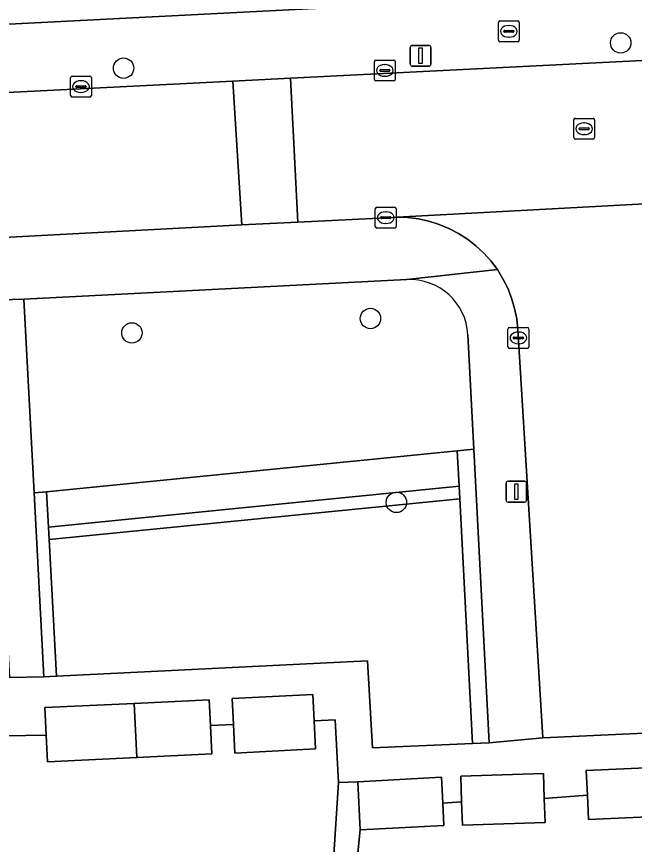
# Model space of a CAD drawing. Extents: x 161084 to 161928, y 385354 to 386522.
# Drawn here: x 161663.73 to 161693.33, y 385828.73 to 385868.42 of the extents above; entities that cross this region are included whole.
import ezdxf

# ---------------------------------------------------------------- set-up
doc = ezdxf.new("R2010")
doc.units = 0
for name, color, linetype in [('IMGEO_Boom', 7, 'Continuous'), ('IMGEO_Brandkraan', 7, 'Continuous'), ('IMGEO_Erf', 7, 'Continuous'), ('IMGEO_Grasland_overig', 7, 'Continuous'), ('IMGEO_Groenvoorziening', 7, 'Continuous'), ('IMGEO_Kolk', 7, 'Continuous'), ('IMGEO_Lichtmast', 7, 'Continuous'), ('IMGEO_Pand', 7, 'Continuous'), ('IMGEO_Rijbaan_lokaal_open', 7, 'Continuous'), ('IMGEO_Rioolput', 7, 'Continuous'), ('IMGEO_Voetpad_open', 7, 'Continuous')]:
    doc.layers.add(name, color=color, linetype=linetype)

msp = doc.modelspace()

# ---------------------------------------------------------------- linework, layer by layer
at = {"layer": 'IMGEO_Boom'}
for centre in [(161692.675, 385867.156), (161668.855, 385865.944), (161680.684, 385853.944), (161669.254, 385853.254), (161681.928, 385845.129)]:
    msp.add_circle(centre, 0.489, dxfattribs=at)
at = {"layer": 'IMGEO_Brandkraan'}
for p, q in [((161686.889, 385868.211), (161687.741, 385868.211)), ((161686.814, 385867.285), (161686.814, 385868.137)), ((161687.116, 385867.754), (161687.514, 385867.754)), ((161687.302, 385867.991), (161687.327, 385867.991)), ((161687.815, 385868.137), (161687.815, 385867.285)), ((161687.073, 385867.705), (161687.073, 385867.717)), ((161687.511, 385867.668), (161687.113, 385867.668)), ((161687.325, 385867.431), (161687.3, 385867.431)), ((161687.557, 385867.717), (161687.557, 385867.705)), ((161687.741, 385867.211), (161686.889, 385867.211))]:
    msp.add_line(p, q, dxfattribs=at)
for points in [[(161686.889, 385868.211), (161687.741, 385868.211)], [(161686.814, 385867.285), (161686.814, 385868.137)], [(161687.815, 385868.137), (161687.815, 385867.285)], [(161687.741, 385867.211), (161686.889, 385867.211)]]:
    msp.add_lwpolyline(points, dxfattribs=at)
for centre, radius, start, end in [((161686.891, 385868.135), 0.0765, 91.552, 178.448), ((161686.891, 385868.135), 0.0765, 91.552, 178.448), ((161687.739, 385868.135), 0.0765, 1.552, 88.448), ((161687.739, 385868.135), 0.0765, 1.552, 88.448), ((161687.113, 385867.714), 0.0403, 85.8775, 175.7526), ((161687.518, 385867.716), 0.0386, 1.7309, 96.639), ((161687.11, 385867.704), 0.0366, 178.938, 274.7102), ((161687.514, 385867.711), 0.043, 264.8664, 352.4533), ((161686.891, 385867.287), 0.0765, 181.552, 268.448), ((161686.891, 385867.287), 0.0765, 181.552, 268.448), ((161687.739, 385867.287), 0.0765, 271.552, 358.448), ((161687.739, 385867.287), 0.0765, 271.552, 358.448)]:
    msp.add_arc(centre, radius, start, end, dxfattribs=at)
for centre, major_axis, ratio, start_param, end_param in [((161687.301, 385867.711), (-0.387, 0.002), 0.722429, 4.712389, 7.853982), ((161687.326, 385867.711), (-0.39, 0.002), 0.717154, 1.570796, 4.712389)]:
    msp.add_ellipse(centre, major_axis=major_axis, ratio=ratio, start_param=start_param, end_param=end_param, dxfattribs=at)
at = {"layer": 'IMGEO_Erf'}
for points in [[(161659.043, 385872.133), (161659.281, 385867.839), (161733.907, 385871.68)], [(161678.627, 385823.527), (161679.159, 385831.693), (161678.991, 385834.703), (161677.984, 385834.662), (161678.054, 385833.314), (161674.189, 385833.114), (161674.119, 385834.476), (161673.013, 385834.427), (161673.078, 385833.07), (161669.496, 385832.899), (161665.204, 385832.694), (161665.143, 385833.973), (161663.183, 385833.936), (161663.242, 385832.569), (161658.956, 385832.383), (161655.407, 385832.229), (161655.352, 385833.503), (161653.446, 385833.422), (161653.502, 385832.112), (161649.571, 385831.942), (161645.623, 385831.772), (161645.566, 385833.097), (161643.655, 385832.956)], [(161695.05, 385830.106), (161691.134, 385829.927), (161691.081, 385831.09), (161689.013, 385830.929), (161689.05, 385829.783), (161685.088, 385829.654), (161685.052, 385830.78), (161684.151, 385830.717), (161684.209, 385829.638), (161680.199, 385829.423), (161679.605, 385823.532), (161678.588, 385817.503), (161681.12, 385817.075), (161680.282, 385812.106), (161682.639, 385811.709), (161685.125, 385811.29), (161685.97, 385816.301), (161688.279, 385815.912), (161690.727, 385815.499), (161689.874, 385810.44), (161692.211, 385810.046), (161694.79, 385809.612)]]:
    msp.add_lwpolyline(points, dxfattribs=at)
at = {"layer": 'IMGEO_Grasland_overig'}
for points in [[(161665.259, 385843.944), (161684.93, 385845.907), (161684.842, 385847.603), (161665.169, 385845.641)], [(161685.576, 385833.562), (161686.375, 385833.596), (161685.639, 385847.683), (161684.842, 385847.603), (161684.93, 385845.907), (161684.962, 385845.306)], [(161665.641, 385836.798), (161665.292, 385843.344), (161665.259, 385843.944), (161665.169, 385845.641), (161664.571, 385845.581), (161665.042, 385836.768)], [(161665.292, 385843.344), (161684.962, 385845.306), (161684.93, 385845.907), (161665.259, 385843.944)], [(161685.576, 385833.562), (161684.962, 385845.306), (161665.292, 385843.344), (161665.641, 385836.798), (161680.551, 385837.535), (161680.786, 385833.355)]]:
    msp.add_lwpolyline(points, close=True, dxfattribs=at)
at = {"layer": 'IMGEO_Groenvoorziening'}
for points in [[(161682.428, 385855.809), (161664.075, 385854.867), (161664.571, 385845.581)], [(161685.639, 385847.683), (161685.353, 385853.164)], [(161665.169, 385845.641), (161684.842, 385847.603)], [(161684.842, 385847.603), (161685.639, 385847.683)], [(161664.571, 385845.581), (161665.169, 385845.641)]]:
    msp.add_lwpolyline(points, dxfattribs=at)
msp.add_arc((161682.562, 385853.017), 2.795, 3.0052, 92.7504, dxfattribs=at)
at = {"layer": 'IMGEO_Kolk'}
for p, q in [((161680.875, 385865.409), (161680.875, 385866.261)), ((161680.95, 385866.335), (161681.802, 385866.335)), ((161681.876, 385866.261), (161681.876, 385865.409)), ((161681.134, 385865.829), (161681.134, 385865.841)), ((161681.572, 385865.792), (161681.174, 385865.792)), ((161681.177, 385865.878), (161681.575, 385865.878)), ((161681.363, 385866.115), (161681.388, 385866.115)), ((161681.618, 385865.841), (161681.618, 385865.829)), ((161666.314, 385864.636), (161666.314, 385865.488)), ((161666.389, 385865.562), (161667.241, 385865.562)), ((161667.315, 385865.488), (161667.315, 385864.636)), ((161681.386, 385865.555), (161681.361, 385865.555)), ((161666.573, 385865.056), (161666.573, 385865.068)), ((161667.011, 385865.019), (161666.613, 385865.019)), ((161666.616, 385865.105), (161667.014, 385865.105)), ((161666.802, 385865.342), (161666.827, 385865.342)), ((161667.057, 385865.068), (161667.057, 385865.056)), ((161681.802, 385865.335), (161680.95, 385865.335)), ((161666.825, 385864.782), (161666.8, 385864.782)), ((161667.241, 385864.562), (161666.389, 385864.562)), ((161680.917, 385858.351), (161680.917, 385859.203)), ((161680.992, 385859.277), (161681.844, 385859.277)), ((161681.405, 385859.057), (161681.43, 385859.057)), ((161681.918, 385859.203), (161681.918, 385858.351)), ((161681.176, 385858.771), (161681.176, 385858.783)), ((161681.614, 385858.734), (161681.216, 385858.734)), ((161681.219, 385858.82), (161681.617, 385858.82)), ((161681.66, 385858.783), (161681.66, 385858.771)), ((161681.844, 385858.277), (161680.992, 385858.277)), ((161681.428, 385858.497), (161681.403, 385858.497)), ((161687.347, 385853.512), (161688.199, 385853.512)), ((161687.272, 385852.586), (161687.272, 385853.438)), ((161687.76, 385853.292), (161687.785, 385853.292)), ((161688.273, 385853.438), (161688.273, 385852.586)), ((161687.531, 385853.006), (161687.531, 385853.018)), ((161687.969, 385852.969), (161687.571, 385852.969)), ((161687.574, 385853.055), (161687.972, 385853.055)), ((161687.783, 385852.732), (161687.758, 385852.732)), ((161688.015, 385853.018), (161688.015, 385853.006)), ((161688.199, 385852.512), (161687.347, 385852.512))]:
    msp.add_line(p, q, dxfattribs=at)
for points in [[(161680.875, 385865.409), (161680.875, 385866.261)], [(161680.95, 385866.335), (161681.802, 385866.335)], [(161681.876, 385866.261), (161681.876, 385865.409)], [(161666.314, 385864.636), (161666.314, 385865.488)], [(161666.389, 385865.562), (161667.241, 385865.562)], [(161667.315, 385865.488), (161667.315, 385864.636)], [(161681.802, 385865.335), (161680.95, 385865.335)], [(161667.241, 385864.562), (161666.389, 385864.562)], [(161680.917, 385858.351), (161680.917, 385859.203)], [(161680.992, 385859.277), (161681.844, 385859.277)], [(161681.918, 385859.203), (161681.918, 385858.351)], [(161681.844, 385858.277), (161680.992, 385858.277)], [(161687.347, 385853.512), (161688.199, 385853.512)], [(161687.272, 385852.586), (161687.272, 385853.438)], [(161688.273, 385853.438), (161688.273, 385852.586)], [(161688.199, 385852.512), (161687.347, 385852.512)]]:
    msp.add_lwpolyline(points, dxfattribs=at)
for centre, radius, start, end in [((161680.952, 385866.259), 0.0765, 91.552, 178.448), ((161680.952, 385866.259), 0.0765, 91.552, 178.448), ((161681.8, 385866.259), 0.0765, 1.552, 88.448), ((161681.8, 385866.259), 0.0765, 1.552, 88.448), ((161681.174, 385865.838), 0.0403, 85.8775, 175.7526), ((161681.171, 385865.828), 0.0366, 178.938, 274.7102), ((161681.575, 385865.835), 0.043, 264.8664, 352.4533), ((161681.579, 385865.84), 0.0386, 1.7309, 96.639), ((161666.391, 385865.486), 0.0765, 91.552, 178.448), ((161666.391, 385865.486), 0.0765, 91.552, 178.448), ((161667.239, 385865.486), 0.0765, 1.552, 88.448), ((161667.239, 385865.486), 0.0765, 1.552, 88.448), ((161680.952, 385865.411), 0.0765, 181.552, 268.448), ((161680.952, 385865.411), 0.0765, 181.552, 268.448), ((161681.8, 385865.411), 0.0765, 271.552, 358.448), ((161681.8, 385865.411), 0.0765, 271.552, 358.448), ((161666.613, 385865.065), 0.0403, 85.8775, 175.7526), ((161666.61, 385865.055), 0.0366, 178.938, 274.7102), ((161667.014, 385865.062), 0.043, 264.8664, 352.4533), ((161667.018, 385865.067), 0.0386, 1.7309, 96.639), ((161666.391, 385864.638), 0.0765, 181.552, 268.448), ((161666.391, 385864.638), 0.0765, 181.552, 268.448), ((161667.239, 385864.638), 0.0765, 271.552, 358.448), ((161667.239, 385864.638), 0.0765, 271.552, 358.448), ((161680.994, 385859.201), 0.0765, 91.552, 178.448), ((161680.994, 385859.201), 0.0765, 91.552, 178.448), ((161681.842, 385859.201), 0.0765, 1.552, 88.448), ((161681.842, 385859.201), 0.0765, 1.552, 88.448), ((161681.216, 385858.78), 0.0403, 85.8775, 175.7526), ((161681.213, 385858.77), 0.0366, 178.938, 274.7102), ((161681.617, 385858.777), 0.043, 264.8664, 352.4533), ((161681.621, 385858.782), 0.0386, 1.7309, 96.639), ((161680.994, 385858.353), 0.0765, 181.552, 268.448), ((161680.994, 385858.353), 0.0765, 181.552, 268.448), ((161681.842, 385858.353), 0.0765, 271.552, 358.448), ((161681.842, 385858.353), 0.0765, 271.552, 358.448), ((161687.349, 385853.436), 0.0765, 91.552, 178.448), ((161687.349, 385853.436), 0.0765, 91.552, 178.448), ((161688.197, 385853.436), 0.0765, 1.552, 88.448), ((161688.197, 385853.436), 0.0765, 1.552, 88.448), ((161687.571, 385853.015), 0.0403, 85.8775, 175.7526), ((161687.568, 385853.005), 0.0366, 178.938, 274.7102), ((161687.972, 385853.012), 0.043, 264.8664, 352.4533), ((161687.976, 385853.017), 0.0386, 1.7309, 96.639), ((161687.349, 385852.588), 0.0765, 181.552, 268.448), ((161687.349, 385852.588), 0.0765, 181.552, 268.448), ((161688.197, 385852.588), 0.0765, 271.552, 358.448), ((161688.197, 385852.588), 0.0765, 271.552, 358.448)]:
    msp.add_arc(centre, radius, start, end, dxfattribs=at)
for centre, major_axis, ratio, start_param, end_param in [((161681.362, 385865.835), (-0.387, 0.002), 0.722429, 4.712389, 7.853982), ((161681.387, 385865.835), (-0.39, 0.002), 0.717154, 1.570796, 4.712389), ((161666.801, 385865.062), (-0.387, 0.002), 0.722429, 4.712389, 7.853982), ((161666.826, 385865.062), (-0.39, 0.002), 0.717154, 1.570796, 4.712389), ((161681.404, 385858.777), (-0.387, 0.002), 0.722429, 4.712389, 7.853982), ((161681.429, 385858.777), (-0.39, 0.002), 0.717154, 1.570796, 4.712389), ((161687.759, 385853.012), (-0.387, 0.002), 0.722429, 4.712389, 7.853982), ((161687.784, 385853.012), (-0.39, 0.002), 0.717154, 1.570796, 4.712389)]:
    msp.add_ellipse(centre, major_axis=major_axis, ratio=ratio, start_param=start_param, end_param=end_param, dxfattribs=at)
at = {"layer": 'IMGEO_Lichtmast'}
for p, q in [((161682.69, 385867.039), (161683.48, 385867.039)), ((161683.48, 385867.039), (161682.69, 385867.039)), ((161682.59, 385866.139), (161682.59, 385866.939)), ((161682.59, 385866.939), (161682.59, 385866.139)), ((161683.58, 385866.939), (161683.58, 385866.139)), ((161683.58, 385866.139), (161683.58, 385866.939)), ((161683.48, 385866.039), (161682.69, 385866.039)), ((161682.69, 385866.039), (161683.48, 385866.039)), ((161687.18, 385845.243), (161687.18, 385846.043)), ((161687.18, 385846.043), (161687.18, 385845.243)), ((161687.28, 385846.143), (161688.07, 385846.143)), ((161688.07, 385846.143), (161687.28, 385846.143)), ((161688.17, 385846.043), (161688.17, 385845.243)), ((161688.17, 385845.243), (161688.17, 385846.043)), ((161688.07, 385845.143), (161687.28, 385845.143)), ((161687.28, 385845.143), (161688.07, 385845.143))]:
    msp.add_line(p, q, dxfattribs=at)
for points in [[(161683.01, 385866.914), (161683.16, 385866.914), (161683.16, 385866.164), (161683.01, 385866.164), (161683.01, 385866.914)], [(161687.6, 385846.018), (161687.75, 385846.018), (161687.75, 385845.268), (161687.6, 385845.268), (161687.6, 385846.018)]]:
    msp.add_lwpolyline(points, dxfattribs=at)
for centre, start, end in [((161682.69, 385866.939), 90, 180), ((161682.69, 385866.939), 90, 180), ((161683.48, 385866.939), 0, 90), ((161683.48, 385866.939), 360, 90), ((161682.69, 385866.139), 180, 270), ((161682.69, 385866.139), 180, 270), ((161683.48, 385866.139), 270, 0), ((161683.48, 385866.139), 270, 0), ((161687.28, 385846.043), 90, 180), ((161687.28, 385846.043), 90, 180), ((161688.07, 385846.043), 0, 90), ((161688.07, 385846.043), 360, 90), ((161687.28, 385845.243), 180, 270), ((161687.28, 385845.243), 180, 270), ((161688.07, 385845.243), 270, 0), ((161688.07, 385845.243), 270, 0)]:
    msp.add_arc(centre, 0.1, start, end, dxfattribs=at)
at = {"layer": 'IMGEO_Pand'}
for points in [[(161672.954, 385835.666), (161669.365, 385835.495), (161669.498, 385832.912), (161669.496, 385832.899), (161673.078, 385833.07), (161673.013, 385834.427)], [(161677.918, 385835.924), (161674.054, 385835.724), (161674.119, 385834.476), (161674.189, 385833.114), (161678.054, 385833.314), (161677.984, 385834.662)], [(161665.08, 385835.29), (161665.143, 385833.973), (161665.204, 385832.694), (161669.496, 385832.899), (161669.498, 385832.912), (161669.365, 385835.495)], [(161691.028, 385832.268), (161691.081, 385831.09), (161691.134, 385829.927), (161695.05, 385830.106), (161694.97, 385832.448)], [(161688.974, 385832.131), (161685.012, 385832.002), (161685.052, 385830.78), (161685.088, 385829.654), (161689.05, 385829.783), (161689.013, 385830.929)], [(161684.085, 385831.952), (161680.075, 385831.736), (161680.199, 385829.423), (161684.209, 385829.638), (161684.151, 385830.717)]]:
    msp.add_lwpolyline(points, close=True, dxfattribs=at)
at = {"layer": 'IMGEO_Rijbaan_lokaal_open'}
for points in [[(161744.42, 385868.879), (161740.131, 385868.633), (161734.108, 385868.334), (161676.856, 385865.472), (161677.201, 385858.564), (161681.762, 385858.793), (161681.959, 385858.799), (161700.362, 385859.79), (161700.443, 385859.785), (161744.826, 385862.006)], [(161676.856, 385865.472), (161674.089, 385865.328), (161674.524, 385858.43), (161677.201, 385858.564)]]:
    msp.add_lwpolyline(points, close=True, dxfattribs=at)
for points in [[(161634.304, 385856.3), (161674.524, 385858.43), (161674.089, 385865.328)], [(161674.089, 385865.328), (161634.352, 385863.328)], [(161700.443, 385859.785), (161700.362, 385859.79), (161681.959, 385858.799), (161682.472, 385858.781), (161682.981, 385858.718), (161683.483, 385858.61), (161683.973, 385858.457), (161684.447, 385858.261), (161684.902, 385858.024), (161685.334, 385857.747), (161685.739, 385857.432), (161686.115, 385857.083), (161686.457, 385856.701), (161686.765, 385856.29), (161687.034, 385855.853), (161687.264, 385855.395), (161687.451, 385854.917), (161687.595, 385854.425), (161687.695, 385853.921), (161687.749, 385853.411), (161688.946, 385833.839), (161695.915, 385834.165), (161694.87, 385853.589)]]:
    msp.add_lwpolyline(points, dxfattribs=at)
at = {"layer": 'IMGEO_Rioolput'}
for p, q in [((161690.425, 385862.613), (161690.425, 385863.465)), ((161690.5, 385863.539), (161691.352, 385863.539)), ((161691.426, 385863.465), (161691.426, 385862.613)), ((161690.684, 385863.033), (161690.684, 385863.045)), ((161691.122, 385862.996), (161690.724, 385862.996)), ((161690.727, 385863.082), (161691.125, 385863.082)), ((161690.913, 385863.319), (161690.938, 385863.319)), ((161691.168, 385863.045), (161691.168, 385863.033)), ((161690.936, 385862.759), (161690.911, 385862.759)), ((161691.352, 385862.539), (161690.5, 385862.539))]:
    msp.add_line(p, q, dxfattribs=at)
for points in [[(161690.425, 385862.613), (161690.425, 385863.465)], [(161690.5, 385863.539), (161691.352, 385863.539)], [(161691.426, 385863.465), (161691.426, 385862.613)], [(161691.352, 385862.539), (161690.5, 385862.539)]]:
    msp.add_lwpolyline(points, dxfattribs=at)
for centre, radius, start, end in [((161690.502, 385863.463), 0.0765, 91.552, 178.448), ((161690.502, 385863.463), 0.0765, 91.552, 178.448), ((161691.35, 385863.463), 0.0765, 1.552, 88.448), ((161691.35, 385863.463), 0.0765, 1.552, 88.448), ((161690.724, 385863.042), 0.0403, 85.8775, 175.7526), ((161690.721, 385863.032), 0.0366, 178.938, 274.7102), ((161691.125, 385863.039), 0.043, 264.8664, 352.4533), ((161691.129, 385863.044), 0.0386, 1.7309, 96.639), ((161690.502, 385862.615), 0.0765, 181.552, 268.448), ((161690.502, 385862.615), 0.0765, 181.552, 268.448), ((161691.35, 385862.615), 0.0765, 271.552, 358.448), ((161691.35, 385862.615), 0.0765, 271.552, 358.448)]:
    msp.add_arc(centre, radius, start, end, dxfattribs=at)
for centre, major_axis, ratio, start_param, end_param in [((161690.912, 385863.039), (-0.387, 0.002), 0.722429, 4.712389, 7.853982), ((161690.937, 385863.039), (-0.39, 0.002), 0.717154, 1.570796, 4.712389)]:
    msp.add_ellipse(centre, major_axis=major_axis, ratio=ratio, start_param=start_param, end_param=end_param, dxfattribs=at)
at = {"layer": 'IMGEO_Voetpad_open'}
for points in [[(161734.108, 385868.334), (161733.907, 385871.68), (161659.281, 385867.839), (161657.734, 385867.759), (161634.763, 385866.577)], [(161634.352, 385863.328), (161674.089, 385865.328), (161676.856, 385865.472), (161734.108, 385868.334)], [(161686.115, 385857.083), (161685.739, 385857.432), (161685.334, 385857.747), (161684.902, 385858.024), (161684.447, 385858.261), (161683.973, 385858.457), (161683.483, 385858.61), (161682.981, 385858.718), (161682.472, 385858.781), (161681.959, 385858.799), (161681.762, 385858.793), (161677.201, 385858.564), (161674.524, 385858.43), (161634.304, 385856.3)], [(161633.038, 385853.147), (161635.264, 385853.181), (161643.038, 385853.817), (161643.121, 385853.814), (161662.414, 385854.816), (161664.075, 385854.867), (161682.428, 385855.809), (161686.765, 385856.29), (161686.457, 385856.701), (161686.115, 385857.083)], [(161687.749, 385853.411), (161687.695, 385853.921), (161687.595, 385854.425), (161687.451, 385854.917), (161687.264, 385855.395), (161687.034, 385855.853), (161686.765, 385856.29), (161682.428, 385855.809)], [(161685.353, 385853.164), (161685.639, 385847.683), (161686.375, 385833.596), (161688.946, 385833.839), (161687.749, 385853.411)], [(161695.915, 385834.165), (161688.946, 385833.839), (161686.375, 385833.596), (161685.576, 385833.562), (161680.786, 385833.355), (161680.551, 385837.535), (161665.641, 385836.798), (161665.042, 385836.768), (161663.382, 385836.736), (161641.293, 385835.558)], [(161663.183, 385833.936), (161665.143, 385833.973), (161665.08, 385835.29), (161669.365, 385835.495), (161672.954, 385835.666), (161673.013, 385834.427), (161674.119, 385834.476), (161674.054, 385835.724), (161677.918, 385835.924), (161677.984, 385834.662), (161678.991, 385834.703), (161679.159, 385831.693), (161680.075, 385831.736), (161684.085, 385831.952), (161684.151, 385830.717), (161685.052, 385830.78), (161685.012, 385832.002), (161688.974, 385832.131), (161689.013, 385830.929), (161691.081, 385831.09), (161691.028, 385832.268), (161694.97, 385832.448)]]:
    msp.add_lwpolyline(points, dxfattribs=at)
for points in [[(161664.075, 385854.867), (161662.414, 385854.816), (161662.914, 385845.479), (161663.382, 385836.736), (161665.042, 385836.768), (161664.571, 385845.581)], [(161679.605, 385823.532), (161680.199, 385829.423), (161680.075, 385831.736), (161679.159, 385831.693), (161678.627, 385823.527), (161677.762, 385818.488), (161676.942, 385813.543), (161676.322, 385809.87), (161675.49, 385804.939), (161676.449, 385804.816), (161677.28, 385809.747), (161678.588, 385817.503)]]:
    msp.add_lwpolyline(points, close=True, dxfattribs=at)
msp.add_arc((161682.562, 385853.017), 2.795, 3.0052, 92.7504, dxfattribs=at)

doc.saveas('drawing.dxf')
